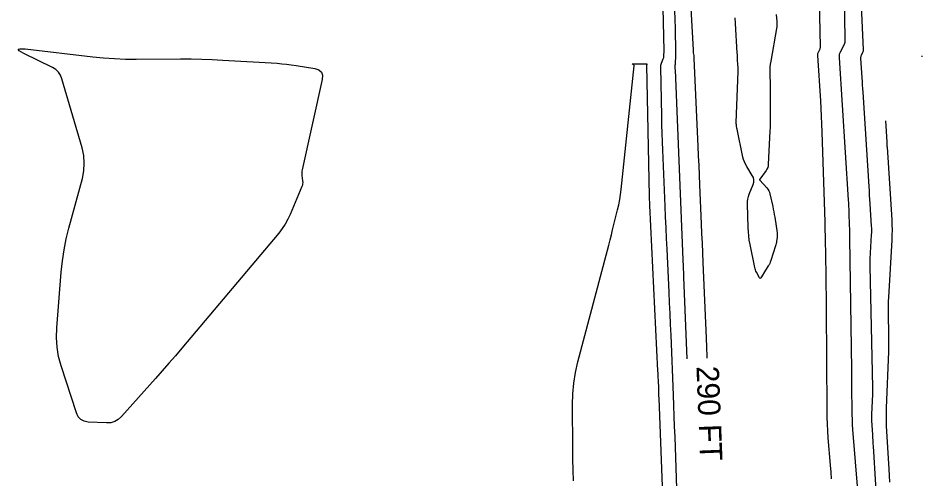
# Model space of a CAD drawing. Extents: x 1768942 to 1774819, y 723037 to 732099.
# Drawn here: x 1770660.9 to 1770903.2, y 723272.6 to 723396.1 of the extents above; entities that cross this region are included whole.
import ezdxf

# ---------------------------------------------------------------- set-up
doc = ezdxf.new("R2010")
doc.units = 0
doc.layers.add('R_Contour Annot', color=7, linetype='Continuous')
doc.layers.add('R_Contours', color=7, linetype='Continuous')

msp = doc.modelspace()

# ---------------------------------------------------------------- linework, layer by layer
at = {"layer": 'R_Contours'}
for points in [[(1770888.26, 723242.51), (1770884.72, 723285.8), (1770884.63, 723287.14), (1770884.56, 723288.48), (1770884.51, 723289.82), (1770884.49, 723291.17), (1770884.46, 723296.54), (1770884.45, 723297.89), (1770884.44, 723299.23), (1770884.42, 723300.58), (1770884.41, 723301.92), (1770883.89, 723337.03), (1770883.88, 723337.89), (1770883.86, 723338.75), (1770883.84, 723339.61), (1770883.82, 723340.47), (1770883.71, 723343.91), (1770883.68, 723344.77), (1770883.64, 723345.63), (1770883.59, 723346.49), (1770883.54, 723347.35), (1770881.08, 723385.42), (1770881.08, 723385.84), (1770881.14, 723386.26), (1770881.24, 723386.66), (1770881.41, 723387.05), (1770882.51, 723389.31), (1770882.52, 723389.34), (1770882.53, 723389.37), (1770882.55, 723389.4), (1770882.56, 723389.42), (1770882.62, 723389.54), (1770882.63, 723389.56), (1770882.64, 723389.59), (1770882.64, 723389.62), (1770882.64, 723389.65), (1770882.62, 723390.2), (1770882.62, 723390.25), (1770882.61, 723390.29), (1770882.61, 723390.33), (1770882.61, 723390.37), (1770881.89, 723438.62)], [(1770835.66, 723426.59), (1770836.97, 723395.85), (1770837, 723394.97), (1770837.03, 723394.1), (1770837.06, 723393.22), (1770837.08, 723392.34), (1770837.18, 723387.93), (1770837.19, 723387.5), (1770837.19, 723387.07), (1770837.18, 723386.63), (1770837.16, 723386.2), (1770837.05, 723383.63), (1770837.05, 723383.61), (1770837.04, 723383.6), (1770837.04, 723383.58), (1770837.04, 723383.57), (1770837.01, 723383.51), (1770837.01, 723383.5), (1770837, 723383.48), (1770837, 723383.47), (1770837, 723383.45), (1770837.02, 723382.73), (1770837.02, 723382.6), (1770837.02, 723382.48), (1770837.03, 723382.35), (1770837.03, 723382.23), (1770839.03, 723333.55), (1770839.04, 723333.52), (1770839.04, 723333.46), (1770839.04, 723333.43), (1770839.2, 723329.38), (1770839.23, 723328.7), (1770839.26, 723328.02), (1770839.28, 723327.34), (1770839.31, 723326.66), (1770840.2, 723304.73)], [(1770837.54, 723269.97), (1770837.45, 723272.75), (1770837.03, 723283.86), (1770836.93, 723286.64), (1770836.82, 723289.42), (1770836.71, 723292.2), (1770836.6, 723294.97), (1770835.96, 723311.12), (1770835.84, 723314), (1770835.72, 723316.88), (1770835.59, 723319.76), (1770835.45, 723322.63), (1770834.89, 723334.15), (1770834.75, 723337.03), (1770834.62, 723339.9), (1770834.49, 723342.78), (1770834.37, 723345.66), (1770833.75, 723360.66), (1770833.67, 723362.94), (1770833.59, 723365.22), (1770833.53, 723367.51), (1770833.47, 723369.79), (1770833.21, 723382.96), (1770833.22, 723383.22), (1770833.25, 723383.49), (1770833.31, 723383.75), (1770833.4, 723384), (1770833.88, 723385.18), (1770833.94, 723385.34), (1770833.99, 723385.52), (1770834.02, 723385.69), (1770834.04, 723385.87), (1770834.07, 723386.6), (1770834.08, 723386.78), (1770834.08, 723386.96), (1770834.08, 723387.14), (1770834.08, 723387.32), (1770833.54, 723410.38)], [(1770875.48, 723409.24), (1770875.89, 723388.35), (1770875.89, 723388.15), (1770875.86, 723387.95), (1770875.8, 723387.76), (1770875.73, 723387.58), (1770875.37, 723386.85), (1770875.3, 723386.67), (1770875.24, 723386.48), (1770875.22, 723386.28), (1770875.22, 723386.08), (1770876, 723373.95), (1770876.13, 723371.86), (1770876.24, 723369.77), (1770876.33, 723367.68), (1770876.4, 723365.59), (1770877.16, 723341.37), (1770877.22, 723339.44), (1770877.27, 723337.51), (1770877.31, 723335.57), (1770877.34, 723333.64), (1770877.45, 723325.91), (1770877.48, 723323.98), (1770877.5, 723322.04), (1770877.52, 723320.11), (1770877.53, 723318.18), (1770877.68, 723290.97), (1770877.71, 723289.13), (1770877.77, 723287.28), (1770877.87, 723285.44), (1770878, 723283.6), (1770878.6, 723276.23), (1770878.75, 723274.39), (1770878.88, 723272.55)], [(1770845.67, 723304.94), (1770845.66, 723305.41), (1770845.55, 723307.85), (1770845.45, 723310.29), (1770844.58, 723330.57), (1770844.46, 723333.17), (1770844.35, 723335.77), (1770844.24, 723338.37), (1770844.13, 723340.97), (1770843.69, 723351.37), (1770843.58, 723353.97), (1770843.46, 723356.57), (1770843.35, 723359.17), (1770843.24, 723361.77), (1770842.19, 723385.24), (1770842.18, 723385.44), (1770842.16, 723385.64), (1770842.14, 723385.83), (1770842.12, 723386.03), (1770842.01, 723386.81), (1770841.99, 723387), (1770841.97, 723387.2), (1770841.95, 723387.4), (1770841.94, 723387.59), (1770841.13, 723403.49)], [(1770886.91, 723399.43), (1770887.45, 723387.59), (1770887.45, 723387.39), (1770887.42, 723387.19), (1770887.37, 723387.01), (1770887.29, 723386.82), (1770886.93, 723386.1), (1770886.85, 723385.92), (1770886.8, 723385.73), (1770886.78, 723385.54), (1770886.78, 723385.34), (1770887.11, 723380.04), (1770887.17, 723379.08), (1770887.23, 723378.13), (1770887.29, 723377.18), (1770887.35, 723376.23), (1770888.96, 723350.99), (1770889.03, 723349.81), (1770889.11, 723348.63), (1770889.18, 723347.45), (1770889.26, 723346.26), (1770889.64, 723340.32), (1770889.66, 723339.74), (1770889.67, 723339.17), (1770889.67, 723338.6), (1770889.64, 723338.03), (1770889.28, 723331.58), (1770889.25, 723331.08), (1770889.24, 723330.57), (1770889.23, 723330.07), (1770889.24, 723329.56), (1770889.94, 723297.11), (1770889.95, 723296.64), (1770889.94, 723296.17), (1770889.94, 723295.7), (1770889.92, 723295.23), (1770889.71, 723289.9), (1770889.7, 723289.48), (1770889.7, 723289.07), (1770889.7, 723288.65), (1770889.72, 723288.23), (1770889.95, 723284.41), (1770890, 723283.63), (1770890.05, 723282.86), (1770890.09, 723282.08), (1770890.14, 723281.31), (1770891.99, 723250.22)], [(1770864.18, 723397.06), (1770864.32, 723395.18), (1770864.34, 723394.71), (1770864.33, 723394.24), (1770864.29, 723393.77), (1770864.22, 723393.3), (1770862.67, 723384.54), (1770862.55, 723383.73), (1770862.47, 723382.92), (1770862.43, 723382.1), (1770862.43, 723381.29), (1770862.51, 723378.01), (1770862.53, 723377.19), (1770862.54, 723376.37), (1770862.55, 723375.55), (1770862.55, 723374.73), (1770862.57, 723370.03), (1770862.56, 723368.98), (1770862.54, 723367.92), (1770862.51, 723366.87), (1770862.47, 723365.81), (1770862.03, 723356.92), (1770861.98, 723356.46), (1770861.86, 723356.02), (1770861.68, 723355.61), (1770861.43, 723355.22), (1770859.75, 723352.95), (1770859.75, 723352.95), (1770859.66, 723352.84), (1770859.65, 723352.82), (1770859.65, 723352.8), (1770859.65, 723352.78), (1770859.66, 723352.77), (1770859.76, 723352.67), (1770859.76, 723352.66), (1770859.76, 723352.66), (1770859.76, 723352.66), (1770861.62, 723350.56), (1770861.9, 723350.2), (1770862.13, 723349.81), (1770862.31, 723349.39), (1770862.44, 723348.95), (1770863.21, 723345.6), (1770863.36, 723344.89), (1770863.51, 723344.18), (1770863.63, 723343.46), (1770863.75, 723342.75), (1770864.38, 723338.57), (1770864.41, 723338.28), (1770864.43, 723337.99), (1770864.42, 723337.69), (1770864.39, 723337.4), (1770864.25, 723336.22), (1770864.21, 723335.93), (1770864.15, 723335.64), (1770864.08, 723335.35), (1770864, 723335.07), (1770862.7, 723331.07), (1770862.57, 723330.69), (1770862.41, 723330.33), (1770862.23, 723329.98), (1770862.03, 723329.64), (1770860.77, 723327.67), (1770860.76, 723327.65), (1770860.75, 723327.63), (1770860.74, 723327.61), (1770860.74, 723327.59), (1770860.71, 723327.52), (1770860.7, 723327.5), (1770860.69, 723327.48), (1770860.68, 723327.46), (1770860.67, 723327.45), (1770860.04, 723326.47), (1770859.93, 723326.34), (1770859.83, 723326.3), (1770859.73, 723326.35), (1770859.63, 723326.48), (1770858.86, 723327.97), (1770858.71, 723328.28), (1770858.59, 723328.59), (1770858.48, 723328.92), (1770858.4, 723329.26), (1770857.15, 723335.39), (1770856.94, 723336.53), (1770856.79, 723337.68), (1770856.68, 723338.83), (1770856.62, 723339.98), (1770856.45, 723346.23), (1770856.46, 723346.92), (1770856.55, 723347.59), (1770856.7, 723348.26), (1770856.93, 723348.9), (1770857.96, 723351.47), (1770858.14, 723352.11), (1770858.17, 723352.73), (1770858.03, 723353.33), (1770857.74, 723353.93), (1770856.24, 723356.3), (1770855.9, 723356.9), (1770855.61, 723357.52), (1770855.38, 723358.17), (1770855.21, 723358.84), (1770853.66, 723366.34), (1770853.64, 723366.42), (1770853.62, 723366.5), (1770853.61, 723366.58), (1770853.59, 723366.66), (1770853.52, 723367.03), (1770853.51, 723367.09), (1770853.5, 723367.14), (1770853.5, 723367.19), (1770853.49, 723367.25), (1770853.47, 723367.48), (1770853.47, 723367.53), (1770853.47, 723367.58), (1770853.47, 723367.62), (1770853.46, 723367.67), (1770853.45, 723367.87), (1770853.45, 723367.92), (1770853.45, 723367.97), (1770853.45, 723368.01), (1770853.45, 723368.06), (1770853.92, 723381.78), (1770853.93, 723382.19), (1770853.93, 723382.61), (1770853.92, 723383.02), (1770853.9, 723383.43), (1770853.8, 723385.08), (1770853.77, 723385.49), (1770853.75, 723385.91), (1770853.73, 723386.32), (1770853.7, 723386.73), (1770853.27, 723394.67), (1770853.18, 723396.12)], [(1770903.2, 723386), (1770903.21, 723385.95), (1770903.21, 723385.94), (1770903.21, 723385.93), (1770903.21, 723385.72)], [(1770809.79, 723272.03), (1770809.71, 723274.94), (1770809.66, 723277.86), (1770809.62, 723280.77), (1770809.53, 723292.44), (1770809.6, 723295.35), (1770809.87, 723298.23), (1770810.33, 723301.08), (1770810.98, 723303.92), (1770818.92, 723333.92), (1770819.27, 723335.26), (1770819.62, 723336.61), (1770819.96, 723337.96), (1770820.3, 723339.31), (1770821.64, 723344.71), (1770821.95, 723346.06), (1770822.21, 723347.43), (1770822.43, 723348.8), (1770822.6, 723350.18), (1770826.06, 723383.29), (1770826.06, 723383.37), (1770826.04, 723383.44), (1770825.99, 723383.5), (1770825.93, 723383.56), (1770825.63, 723383.75), (1770825.57, 723383.79), (1770825.56, 723383.82), (1770825.58, 723383.83), (1770825.65, 723383.84), (1770829.44, 723383.83), (1770829.47, 723383.83), (1770829.5, 723383.81), (1770829.5, 723383.79), (1770829.49, 723383.75), (1770829.43, 723383.59), (1770829.41, 723383.55), (1770829.4, 723383.51), (1770829.4, 723383.47), (1770829.4, 723383.43), (1770830.1, 723348.39), (1770830.11, 723348.18), (1770830.11, 723347.97), (1770830.12, 723347.75), (1770830.13, 723347.54), (1770830.16, 723346.7), (1770830.17, 723346.49), (1770830.18, 723346.27), (1770830.19, 723346.06), (1770830.2, 723345.85), (1770832.37, 723301.51), (1770832.4, 723300.91), (1770832.42, 723300.3), (1770832.45, 723299.7), (1770832.48, 723299.09), (1770832.57, 723296.67), (1770832.6, 723296.06), (1770832.62, 723295.46), (1770832.64, 723294.85), (1770832.67, 723294.25), (1770834.26, 723251.57)], [(1770893.41, 723368.54), (1770893.77, 723362.88), (1770893.78, 723362.65), (1770893.8, 723362.42), (1770893.83, 723361.95), (1770893.84, 723361.72), (1770893.86, 723361.49), (1770895.1, 723342), (1770895.16, 723340.65), (1770895.19, 723339.3), (1770895.17, 723337.94), (1770895.11, 723336.59), (1770894.24, 723321.29), (1770894.19, 723320.09), (1770894.15, 723318.89), (1770894.15, 723317.7), (1770894.16, 723316.5), (1770894.27, 723311.57), (1770894.28, 723310.35), (1770894.28, 723309.13), (1770894.26, 723307.91), (1770894.22, 723306.69), (1770893.61, 723291.51), (1770893.58, 723290.34), (1770893.58, 723289.16), (1770893.6, 723287.99), (1770893.66, 723286.82), (1770894.35, 723275.19), (1770894.46, 723273.45), (1770894.56, 723271.71)]]:
    msp.add_lwpolyline(points, dxfattribs=at)
msp.add_lwpolyline([(1770741.56, 723382.22), (1770742.25, 723381.63), (1770742.54, 723380.77), (1770742.46, 723379.65), (1770737.04, 723355.41), (1770736.98, 723355.04), (1770736.95, 723354.67), (1770736.95, 723354.3), (1770736.98, 723353.92), (1770737.2, 723352.42), (1770737.22, 723352.05), (1770737.2, 723351.69), (1770737.13, 723351.33), (1770737.01, 723350.98), (1770733.85, 723343.48), (1770733.23, 723342.15), (1770732.51, 723340.87), (1770731.7, 723339.65), (1770730.8, 723338.48), (1770704.86, 723307.65), (1770703.12, 723305.59), (1770701.37, 723303.55), (1770699.6, 723301.52), (1770697.81, 723299.51), (1770688.66, 723289.27), (1770687.8, 723288.48), (1770686.84, 723287.94), (1770685.78, 723287.64), (1770684.61, 723287.58), (1770679.76, 723287.82), (1770678.65, 723288.02), (1770677.75, 723288.5), (1770677.06, 723289.24), (1770676.58, 723290.26), (1770672.49, 723302.86), (1770671.81, 723305.35), (1770671.39, 723307.88), (1770671.22, 723310.44), (1770671.3, 723313.03), (1770672.52, 723328.02), (1770672.83, 723331), (1770673.27, 723333.96), (1770673.85, 723336.89), (1770674.57, 723339.8), (1770678.16, 723353.08), (1770678.57, 723355.13), (1770678.69, 723357.19), (1770678.53, 723359.24), (1770678.08, 723361.29), (1770672.69, 723379.79), (1770672.31, 723380.75), (1770671.76, 723381.58), (1770671.04, 723382.27), (1770670.16, 723382.81), (1770662.45, 723386.63), (1770661.27, 723387.3), (1770660.93, 723387.72), (1770661.44, 723387.89), (1770662.8, 723387.81), (1770680.95, 723385.71), (1770683.86, 723385.42), (1770686.77, 723385.22), (1770689.69, 723385.1), (1770692.61, 723385.08), (1770704.45, 723385.16), (1770707.3, 723385.15), (1770710.15, 723385.1), (1770713, 723385), (1770715.84, 723384.85), (1770730.36, 723383.97), (1770731.63, 723383.87), (1770732.91, 723383.75), (1770734.17, 723383.59), (1770735.44, 723383.4), (1770740.49, 723382.56)], close=True, dxfattribs=at)

# ---------------------------------------------------------------- texts
at = {"layer": 'R_Contour Annot'}
msp.add_text('290 FT', height=6, rotation=272.2715, dxfattribs=at).set_placement((1770842.76, 723302.73))

doc.saveas('drawing.dxf')
